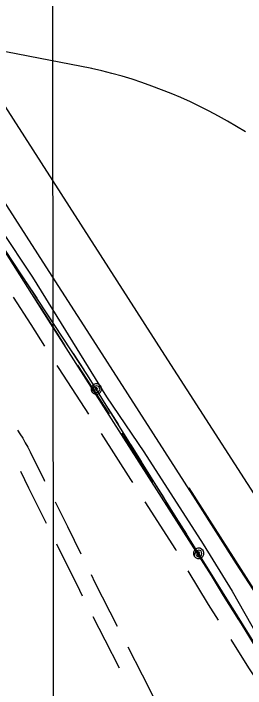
# Model space of a CAD drawing. Extents: x 3297735 to 3335592, y 670436 to 695807.
# Drawn here: x 3328056 to 3328456, y 691551 to 692716 of the extents above; entities that cross this region are included whole.
import ezdxf

# ---------------------------------------------------------------- set-up
doc = ezdxf.new("R2010")
doc.units = 0
for name, color, linetype in [('V-GRID-MAJR', 7, 'Continuous'), ('V-RAIL-TRAK', 7, 'Continuous'), ('V-ROAD-CNTR', 7, 'Continuous'), ('V-SITE-OTLN', 7, 'Continuous'), ('V-TOPO-SHOR', 7, 'Continuous'), ('V-UTIL-LINE', 7, 'Continuous')]:
    doc.layers.add(name, color=color, linetype=linetype)

msp = doc.modelspace()

# ---------------------------------------------------------------- linework, layer by layer
at = {"layer": 'V-GRID-MAJR'}
msp.add_lwpolyline([(3328121.1, 694023.3), (3328122.9, 692632.1), (3328125.9, 690334.1), (3328128.8, 688099.3), (3328131.9, 685737.5), (3328135.3, 683120.4), (3328137.8, 681237.4), (3328140.4, 679290.1), (3328142.4, 677694.2), (3328144.6, 676034.3), (3328144.9, 675838.7)], dxfattribs=at)
at = {"layer": 'V-RAIL-TRAK'}
msp.add_lwpolyline([(3327809.6, 692749.5), (3327862.9, 692667.3), (3327880.9, 692638.6), (3327913.3, 692587.3), (3327966.2, 692505.5), (3328038.4, 692392.9), (3328116.7, 692271.1), (3328187.1, 692161.1), (3328252.3, 692059.7), (3328316.1, 691960.1), (3328369.1, 691876.6), (3328439.5, 691766.2), (3328513, 691652.7), (3328575.6, 691554.8), (3328627.2, 691476.1)], dxfattribs=at)
at = {"layer": 'V-ROAD-CNTR'}
msp.add_line((3328220.9, 692025.4), (3328166.4, 692109.3), dxfattribs=at)
for points in [[(3327634.8, 693191.3), (3327924.7, 692735.3), (3328040.4, 692556.2), (3328316.1, 692126.6), (3328721.5, 691496.1), (3328963.9, 691111.5), (3329150, 690824.8), (3329315.6, 690572), (3329489.8, 690297.5), (3329750, 689873.2), (3329947, 689574.8), (3330325.3, 688983.2), (3330632.9, 688504.3), (3330968.6, 687984.8), (3331105.1, 687763.7)], [(3328190.4, 692621.6), (3327970.7, 692664.2)], [(3328069.4, 692260.9), (3328067.6, 692263.6), (3328016.4, 692345.7)], [(3328109.6, 692142.3), (3328085.9, 692179.4), (3328055.7, 692226.5)], [(3328144.8, 692142.9), (3328111.2, 692195.6), (3328090.9, 692227.2)], [(3328185.6, 692024.7), (3328134.3, 692103.6), (3328131.1, 692108.5)], [(3328062.4, 691997.2), (3328066.7, 691990.6), (3328071.5, 691983.1), (3328076, 691975.4), (3328080.3, 691967.7), (3328084.4, 691959.8), (3328108.3, 691910.8), (3328109.2, 691909)], [(3328261.1, 691906.8), (3328257.8, 691911.9), (3328207.3, 691991.1)], [(3328296.3, 691907.5), (3328283.1, 691928.1), (3328242.4, 691991.7)], [(3328067.4, 691926.3), (3328081.5, 691897.5), (3328112.1, 691836.8)], [(3330919.9, 687892), (3330745.8, 688162.6), (3330696.8, 688237.9), (3330310.5, 688848.4), (3330028.3, 689285.2), (3329749.7, 689715.1), (3329704.7, 689793.2), (3329210.1, 690571.2), (3329172.9, 690625.2), (3328716.9, 691335.8), (3328358.5, 691897.7)], [(3328127.3, 691873.4), (3328148.7, 691831), (3328171.8, 691783.8)], [(3328336.5, 691788.8), (3328335.4, 691790.8), (3328282.7, 691873.1)], [(3328371.2, 691789.2), (3328360.9, 691806.6), (3328317.8, 691873.8)], [(3328130, 691801), (3328169.2, 691720.6), (3328174, 691711.2)], [(3328409, 691669.1), (3328391.8, 691696), (3328357, 691754.5)], [(3328444.2, 691669.8), (3328417.4, 691711.8), (3328391.7, 691754.9)], [(3328189.3, 691747.8), (3328196, 691734), (3328234.5, 691658.6)], [(3328192.2, 691675.6), (3328212.9, 691634.9), (3328237.7, 691586.6)], [(3328484.6, 691551.2), (3328461.6, 691586.9), (3328430.6, 691635.4)], [(3328252.7, 691623), (3328277.4, 691574.8), (3328298, 691533.9)]]:
    msp.add_lwpolyline(points, dxfattribs=at)
msp.add_arc((3328004.9, 691797.5), 844.8, 57.7605, 77.3184, dxfattribs=at)
at = {"layer": 'V-SITE-OTLN'}
msp.add_lwpolyline([(3327216.8, 692747.6), (3327411.8, 692713.1), (3327541.8, 692696.7), (3327573.7, 692690.8), (3327685.6, 692670), (3327744.8, 692660), (3327782.1, 692650.6), (3327815.7, 692638.3), (3327845.7, 692610.6), (3327886.7, 692550.8), (3328018.7, 692338.8), (3328115.4, 692187.2), (3328271.6, 691941.6), (3328413.8, 691719.3), (3328515.7, 691551.7), (3328607.3, 691405.9)], dxfattribs=at)
at = {"layer": 'V-TOPO-SHOR'}
msp.add_lwpolyline([(3327862.9, 692603.5), (3327883, 692582.4), (3327911.4, 692537.1), (3327946.3, 692484.2), (3327989.4, 692411.4), (3328032.6, 692345), (3328088.1, 692261), (3328137.8, 692181), (3328215.8, 692054.7), (3328280.2, 691959.5), (3328382.4, 691800.3), (3328432.7, 691719.2), (3328507.8, 691586.4), (3328633.1, 691396)], dxfattribs=at)
at = {"layer": 'V-UTIL-LINE'}
for points in [[(3330475, 685655.1), (3330447.7, 685743.3), (3330401.5, 685941.4), (3330443.1, 686234.1), (3330505.3, 686525.7), (3330541, 686906), (3330587.8, 687295.4), (3330631.5, 687650.3), (3330688.9, 688037.2), (3330544.4, 688246.5), (3330445.8, 688552.1), (3329849.5, 689477.3), (3329408, 690171.6), (3328970.9, 690864.9), (3328673.3, 691304), (3328183.4, 692092.3), (3327926.6, 692482.3), (3327675, 692862.7), (3327176.6, 693626), (3326955.5, 694013.2), (3326951.1, 694022.1)], [(3328096.2, 692224.7), (3328077.6, 692253.1)], [(3328136.9, 692162.9), (3328118.2, 692191.3)], [(3328177.6, 692101.1), (3328158.9, 692129.5)], [(3328198.5, 692068.1), (3328197.3, 692065.5), (3328199.6, 692065.9), (3328200.6, 692068.5), (3328198.8, 692070.8), (3328195.9, 692069.1), (3328194.7, 692064.6), (3328198.2, 692062.2), (3328202.9, 692063.6), (3328204.2, 692068), (3328202.7, 692072.2), (3328198.1, 692073.8), (3328193.3, 692071.1), (3328190.8, 692063.4), (3328193.2, 692060.8), (3328196.4, 692059.3), (3328199.9, 692059.2), (3328203.2, 692060.5), (3328205.8, 692062.9), (3328207.2, 692066.1), (3328207.3, 692069.6), (3328206.1, 692072.9), (3328203.7, 692075.4), (3328200.5, 692076.9), (3328197, 692077), (3328193.7, 692075.7), (3328191.2, 692073.3), (3328189.7, 692070.1), (3328189.6, 692066.6), (3328190.8, 692063.4)], [(3328237, 692006.1), (3328219, 692035)], [(3328276, 691943.2), (3328258.1, 691972.1)], [(3328315.1, 691880.4), (3328297.2, 691909.3)], [(3328354.2, 691817.5), (3328336.2, 691846.4)], [(3328374.7, 691784.4), (3328373.6, 691781.8), (3328375.9, 691782.2), (3328376.9, 691784.8), (3328375.1, 691787.1), (3328372.1, 691785.4), (3328371, 691780.9), (3328374.5, 691778.5), (3328379.2, 691779.9), (3328380.4, 691784.3), (3328379, 691788.5), (3328374.4, 691790.1), (3328369.5, 691787.4), (3328367.1, 691779.7), (3328369.5, 691777.1), (3328372.7, 691775.6), (3328376.2, 691775.5), (3328379.5, 691776.8), (3328382.1, 691779.2), (3328383.5, 691782.4), (3328383.6, 691785.9), (3328382.4, 691789.2), (3328380, 691791.7), (3328376.8, 691793.2), (3328373.3, 691793.3), (3328370, 691792.1), (3328367.4, 691789.7), (3328366, 691786.5), (3328365.9, 691782.9), (3328367.1, 691779.7)], [(3328413.3, 691722.4), (3328395.3, 691751.3)], [(3328452.3, 691659.6), (3328434.4, 691688.4)]]:
    msp.add_lwpolyline(points, dxfattribs=at)

doc.saveas('drawing.dxf')
